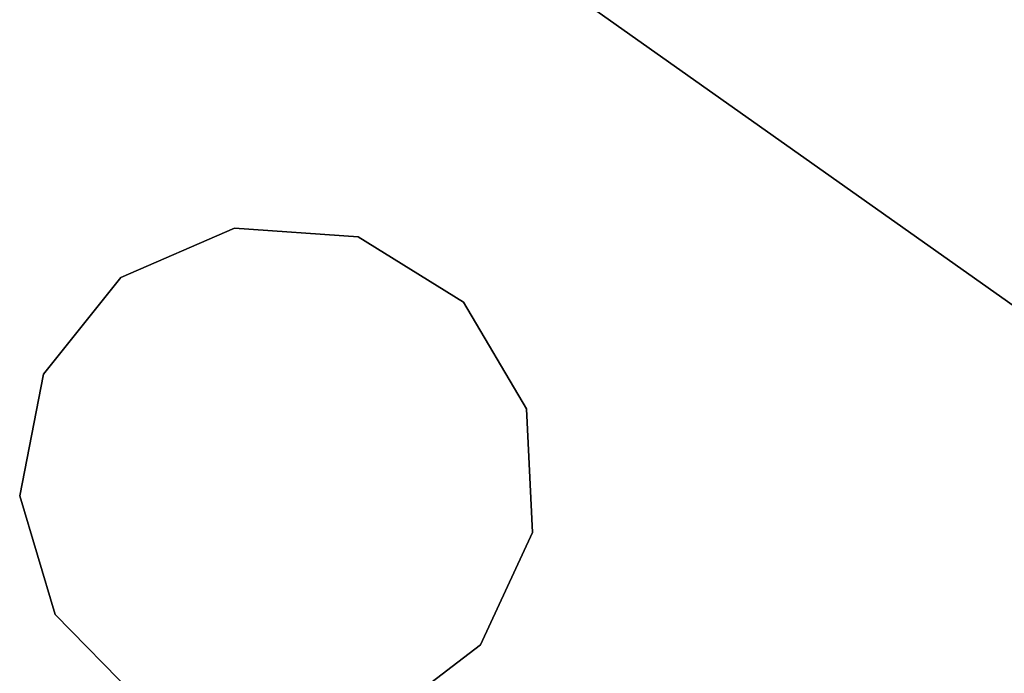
# Model space of a CAD drawing. Extents: x -91 to 91, y -91 to 262.
# Tile 451 of 480: x 32.13 to 36.89, y 46.08 to 49.24. Entities that reach past the tile are written whole.
import ezdxf

# ---------------------------------------------------------------- set-up
doc = ezdxf.new("R2010")
doc.units = 0
doc.header["$LTSCALE"] = 25.4
doc.layers.get('0').update_dxf_attribs({"linetype": 'CONTINUOUS'})

# ---------------------------------------------------------------- blocks, each defined once
blk = doc.blocks.new('ETE0_STL_1')
at = {"color": 0}
for p, q in [((32.6318, 50.9052, 164.5076), (37.2162, 47.6563, 164.5076)), ((37.2162, 47.6563, 162.5076), (32.6318, 50.9052, 162.5076)), ((37.2162, 47.6563, 162.5076), (32.6318, 50.9052, 162.5076)), ((32.6318, 50.9052, 164.5076), (37.2162, 47.6563, 164.5076)), ((33.1715, 48.234, 162.5076), (32.6232, 47.9946, 162.5076)), ((32.6232, 47.9946, 164.5076), (33.1715, 48.234, 164.5076)), ((32.6232, 47.9946, 164.5076), (33.1715, 48.234, 164.5076)), ((33.1715, 48.234, 162.5076), (32.6232, 47.9946, 162.5076)), ((33.7683, 48.1912, 162.5076), (33.1715, 48.234, 162.5076)), ((33.1715, 48.234, 164.5076), (33.7683, 48.1912, 164.5076)), ((33.1715, 48.234, 164.5076), (33.7683, 48.1912, 164.5076)), ((33.1715, 48.234, 164.5076), (33.1715, 48.234, 162.5076)), ((33.7683, 48.1912, 162.5076), (33.1715, 48.234, 162.5076)), ((33.1715, 48.234, 164.5076), (33.1715, 48.234, 162.5076)), ((34.2768, 47.876, 162.5076), (33.7683, 48.1912, 162.5076)), ((33.7683, 48.1912, 164.5076), (34.2768, 47.876, 164.5076)), ((33.7683, 48.1912, 164.5076), (34.2768, 47.876, 164.5076)), ((33.7683, 48.1912, 164.5076), (33.7683, 48.1912, 162.5076)), ((34.2768, 47.876, 162.5076), (33.7683, 48.1912, 162.5076)), ((33.7683, 48.1912, 164.5076), (33.7683, 48.1912, 162.5076)), ((32.6232, 47.9946, 162.5076), (32.249, 47.5278, 162.5076)), ((32.249, 47.5278, 164.5076), (32.6232, 47.9946, 164.5076)), ((32.249, 47.5278, 164.5076), (32.6232, 47.9946, 164.5076)), ((32.6232, 47.9946, 162.5076), (32.249, 47.5278, 162.5076)), ((32.6232, 47.9946, 164.5076), (32.6232, 47.9946, 162.5076)), ((32.6232, 47.9946, 164.5076), (32.6232, 47.9946, 162.5076)), ((34.5806, 47.3606, 162.5076), (34.2768, 47.876, 162.5076)), ((34.2768, 47.876, 164.5076), (34.5806, 47.3606, 164.5076)), ((34.2768, 47.876, 164.5076), (34.5806, 47.3606, 164.5076)), ((34.2768, 47.876, 164.5076), (34.2768, 47.876, 162.5076)), ((34.5806, 47.3606, 162.5076), (34.2768, 47.876, 162.5076)), ((34.2768, 47.876, 164.5076), (34.2768, 47.876, 162.5076)), ((32.249, 47.5278, 162.5076), (32.1346, 46.9406, 162.5076)), ((32.1346, 46.9406, 164.5076), (32.249, 47.5278, 164.5076)), ((32.1346, 46.9406, 164.5076), (32.249, 47.5278, 164.5076)), ((32.249, 47.5278, 162.5076), (32.1346, 46.9406, 162.5076)), ((32.249, 47.5278, 164.5076), (32.249, 47.5278, 162.5076)), ((32.249, 47.5278, 164.5076), (32.249, 47.5278, 162.5076)), ((34.61, 46.763, 162.5076), (34.5806, 47.3606, 162.5076)), ((34.5806, 47.3606, 164.5076), (34.61, 46.763, 164.5076)), ((34.5806, 47.3606, 164.5076), (34.61, 46.763, 164.5076)), ((34.5806, 47.3606, 164.5076), (34.5806, 47.3606, 162.5076)), ((34.61, 46.763, 162.5076), (34.5806, 47.3606, 162.5076)), ((34.5806, 47.3606, 164.5076), (34.5806, 47.3606, 162.5076)), ((32.1346, 46.9406, 162.5076), (32.3062, 46.3674, 162.5076)), ((32.3062, 46.3674, 164.5076), (32.1346, 46.9406, 164.5076)), ((32.1346, 46.9406, 164.5076), (32.1346, 46.9406, 162.5076)), ((32.1346, 46.9406, 164.5076), (32.1346, 46.9406, 162.5076)), ((32.3062, 46.3674, 164.5076), (32.1346, 46.9406, 164.5076)), ((32.1346, 46.9406, 162.5076), (32.3062, 46.3674, 162.5076)), ((34.3584, 46.2202, 162.5076), (34.61, 46.763, 162.5076)), ((34.61, 46.763, 164.5076), (34.3584, 46.2202, 164.5076)), ((34.61, 46.763, 164.5076), (34.3584, 46.2202, 164.5076)), ((34.3584, 46.2202, 162.5076), (34.61, 46.763, 162.5076)), ((34.61, 46.763, 164.5076), (34.61, 46.763, 162.5076)), ((34.61, 46.763, 164.5076), (34.61, 46.763, 162.5076)), ((32.3062, 46.3674, 162.5076), (32.7245, 45.9397, 162.5076)), ((32.7245, 45.9397, 164.5076), (32.3062, 46.3674, 164.5076)), ((32.3062, 46.3674, 164.5076), (32.3062, 46.3674, 162.5076)), ((32.3062, 46.3674, 164.5076), (32.3062, 46.3674, 162.5076)), ((32.7245, 45.9397, 164.5076), (32.3062, 46.3674, 164.5076)), ((32.3062, 46.3674, 162.5076), (32.7245, 45.9397, 162.5076)), ((33.8833, 45.8565, 162.5076), (34.3584, 46.2202, 162.5076)), ((34.3584, 46.2202, 164.5076), (33.8833, 45.8565, 164.5076)), ((34.3584, 46.2202, 164.5076), (33.8833, 45.8565, 164.5076)), ((33.8833, 45.8565, 162.5076), (34.3584, 46.2202, 162.5076)), ((34.3584, 46.2202, 164.5076), (34.3584, 46.2202, 162.5076)), ((34.3584, 46.2202, 164.5076), (34.3584, 46.2202, 162.5076))]:
    blk.add_line(p, q, dxfattribs=at)

msp = doc.modelspace()

# ---------------------------------------------------------------- block references
at = {"color": 253}
msp.add_blockref('ETE0_STL_1', (0, 0), dxfattribs=at)

doc.saveas('drawing.dxf')
